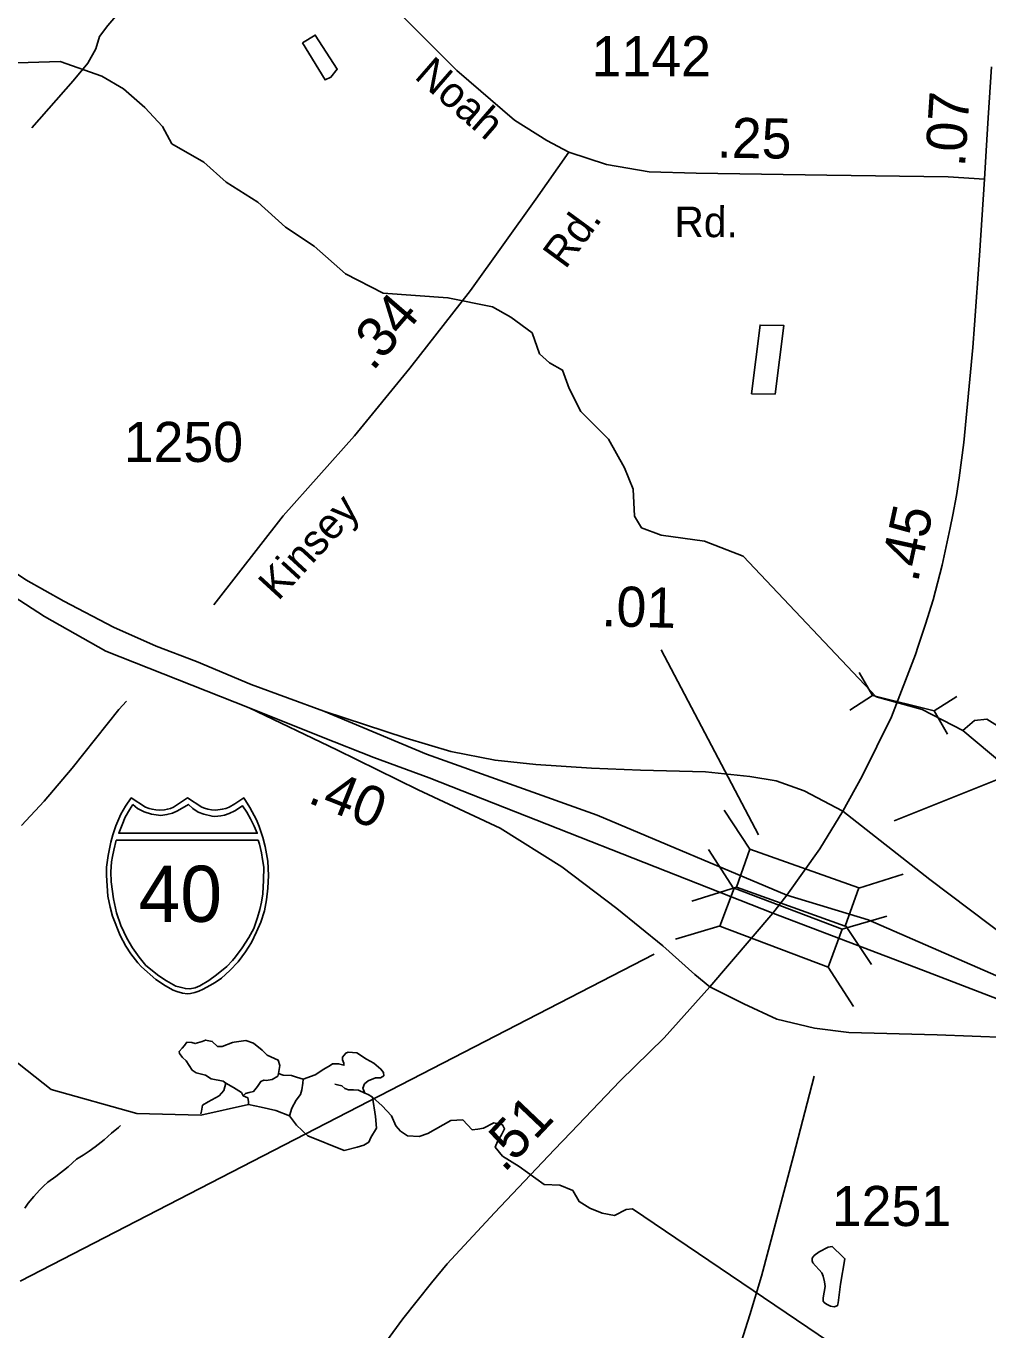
# Model space of a CAD drawing. Extents: x 2082433 to 2279600, y 546599 to 755198.
# Drawn here: x 2162022 to 2165020, y 573990 to 578053 of the extents above; entities that cross this region are included whole.
import ezdxf

# ---------------------------------------------------------------- set-up
doc = ezdxf.new("R2010")
doc.units = 0
for name, color, linetype in [('Exist Hydrographic Creek Single Shore', 7, 'Continuous'), ('Exist Hydrographic Lake Shore', 7, 'Continuous'), ('Exist Hydrographic Misc Water Feature', 7, 'Continuous'), ('Exist Road Non-System Type 51', 7, 'Continuous'), ('Exist Road Primary Interstate Divided Center Attributed', 7, 'Continuous'), ('Exist Road Primary Interstate Ramp 1 Lane Attributed', 7, 'Continuous'), ('Exist Road Primary Interstate Shield CELL', 7, 'Continuous'), ('Exist Road Primary Interstate Shield Number Label', 7, 'Continuous'), ('Exist Road Primary Interstate Structure Standard Bridge CELL', 7, 'Continuous'), ('Exist Road Primary Interstate Structure Standard Bridge Number Label', 7, 'Continuous'), ('Exist Road Primary NC Attributed', 7, 'Continuous'), ('Exist Road Primary NC Service Mileage Hundredths English Label', 7, 'Continuous'), ('Exist Road Primary NC Structure Pipe Attributed CELL', 7, 'Continuous'), ('Exist Road Secondary Mileage Hundredths English Label', 7, 'Continuous'), ('Exist Road Secondary Type 41 Attributed', 7, 'Continuous'), ('Exist Road Secondary Type 51 Attributed', 7, 'Continuous'), ('Exist Road Secondary Type 51 Label', 7, 'Continuous'), ('Exist Road Secondary Type 51 Number Label', 7, 'Continuous')]:
    doc.layers.add(name, color=color, linetype=linetype)

msp = doc.modelspace()

# ---------------------------------------------------------------- linework, layer by layer
at = {"layer": 'Exist Hydrographic Creek Single Shore'}
for points in [[(2164941.6, 575857.6), (2164814.5, 575923.6), (2164671.2, 575962.7), (2164256.6, 576400.9), (2164136.8, 576447.4), (2164001.6, 576466.9), (2163939.6, 576489.8), (2163918.5, 576525.6), (2163913.6, 576610.3), (2163887.5, 576676.3), (2163837, 576765.9), (2163750.7, 576852.3), (2163714.8, 576924), (2163693.6, 576981), (2163652.9, 577003.8), (2163621.9, 577031.5), (2163599.1, 577096.7), (2163532.3, 577145.5), (2163475.3, 577178.1), (2163336.8, 577206.6), (2163134.8, 577220.5), (2163017.5, 577280.8), (2162919.7, 577367.1), (2162830.1, 577426.6), (2162743.8, 577504.8), (2162646, 577566.7), (2162576, 577628.6), (2162476.6, 577686.4), (2162447.3, 577740.2), (2162391.9, 577798.9), (2162325.1, 577857.5), (2162258.3, 577896.6), (2162127.9, 577942.2), (2161927.5, 577936.5)], [(2164696.4, 573836.6), (2163911.7, 574367.2), (2163891.8, 574365.3), (2163855.7, 574346.6), (2163817.7, 574353.5), (2163778.5, 574369), (2163746.1, 574389.6), (2163725.5, 574423.8), (2163685.7, 574440.7), (2163636.5, 574442.5), (2163559.2, 574498.6), (2163506.3, 574531.6), (2163483.9, 574558.7), (2163490.7, 574576.7), (2163503.2, 574597.3), (2163513.2, 574616.6), (2163506.9, 574628.4), (2163479.5, 574635.3), (2163447.1, 574618.5), (2163429.7, 574615.3), (2163412.3, 574613.5), (2163383, 574644), (2163345.6, 574642.7), (2163274, 574601.6), (2163247.2, 574592.9), (2163211.1, 574594.2), (2163189.3, 574609.1), (2163173.8, 574625.3), (2163161.3, 574657.1), (2163132, 574688.2), (2163101.5, 574714.7), (2163110.9, 574654.9), (2163114, 574618.8), (2163096.5, 574589.5), (2163089.7, 574574.6), (2163074.1, 574565.8), (2163054.2, 574559), (2163013.1, 574549), (2162899.7, 574594.5), (2162864.3, 574627.5), (2162843.1, 574656.8), (2162800.7, 574673.6), (2162754.6, 574683.5), (2162714.8, 574691.9), (2162566.6, 574658.9), (2162367.4, 574664.4), (2162100.4, 574738.7), (2161526, 575192.9)], [(2162520.5, 574828.3), (2162509.9, 574838.3), (2162499.9, 574850.7), (2162499.3, 574857.6), (2162508, 574867.6), (2162516.1, 574876.3), (2162523, 574886.2), (2162538.6, 574885), (2162549.1, 574881.9), (2162570.9, 574888.1), (2162581.5, 574893.1), (2162602.1, 574888.7), (2162618.9, 574873.2), (2162632.6, 574872.5), (2162665.6, 574885), (2162670.6, 574886.2), (2162706.7, 574891.8), (2162730.4, 574883.8), (2162757.8, 574861.3), (2162773.3, 574845.8), (2162807.6, 574830.2), (2162812.6, 574813.4), (2162808.2, 574789.1)], [(2162886, 574771.3), (2162923.4, 574785), (2162949.6, 574801.9), (2162970.1, 574813.7), (2162977, 574819.3), (2162995.7, 574819.3), (2163012.5, 574814.3), (2163012.5, 574820.5), (2163008.1, 574831.1), (2163008.1, 574839.8), (2163018.1, 574851.7), (2163026.2, 574854.8), (2163052.3, 574853.5), (2163082.8, 574833), (2163105.3, 574821.2), (2163127.7, 574802.5), (2163135.8, 574791.9), (2163136.4, 574781.9), (2163126.4, 574775.1), (2163110.9, 574775.1), (2163088.4, 574766.4), (2163076.6, 574756.4), (2163071.6, 574742.7), (2163077.9, 574727.1), (2163087.8, 574723.4), (2163101.5, 574714.7)], [(2162520.5, 574828.3), (2162539.2, 574799.7), (2162552.3, 574791), (2162581.5, 574784.1), (2162598.3, 574772.3), (2162636.3, 574765.4), (2162645, 574758.6)], [(2162808.2, 574789.1), (2162806.3, 574781), (2162788.9, 574770.4), (2162770.2, 574767.3), (2162763.4, 574768.5), (2162753.4, 574763.6), (2162742.8, 574748), (2162731, 574733), (2162717.3, 574729.3), (2162705.4, 574726.2), (2162698, 574719.3)], [(2162808.2, 574789.1), (2162823.1, 574783.5), (2162848.7, 574782.2), (2162864.3, 574777.3), (2162886, 574771.3)], [(2162645, 574758.6), (2162638.2, 574735.5), (2162623.2, 574719.3), (2162589, 574700), (2162571.6, 574690.1), (2162568.4, 574671.4), (2162566.6, 574662.7)], [(2162645, 574758.6), (2162668.7, 574744.9), (2162693, 574729.3), (2162698, 574719.3)], [(2162843.1, 574656.8), (2162849.9, 574681), (2162863.6, 574706), (2162877.3, 574723.4), (2162881.1, 574738.3), (2162884.2, 574758.9), (2162886, 574771.3)], [(2163077.9, 574727.1), (2163057.9, 574737.1), (2163042.4, 574738.3), (2163026.8, 574738.3), (2163015, 574742.1), (2163006.2, 574750.8), (2162992.5, 574753.9), (2162983.8, 574755.8)], [(2162698, 574719.3), (2162713.5, 574712.5), (2162714.8, 574701.9), (2162714.8, 574691.9)]]:
    msp.add_lwpolyline(points, dxfattribs=at)
at = {"layer": 'Exist Hydrographic Lake Shore'}
for points in [[(2166120.5, 575369.3), (2166122.8, 575486.1), (2165907.8, 575557.8), (2165733.4, 575693.1), (2165608, 575753.3), (2165492.3, 575768), (2165433.7, 575738.7), (2165285.4, 575724), (2165210.5, 575746.8), (2165151.8, 575787.6), (2165091.5, 575846.2), (2165016.6, 575893.5), (2164977.5, 575888.6), (2164941.6, 575857.6)], [(2164941.6, 575857.6), (2165152.5, 575680.8), (2165234.9, 575645.8), (2165277.3, 575614.9), (2165357.1, 575585.5), (2165420.6, 575585.5), (2165472.8, 575601.8), (2165572.1, 575561.1), (2165598.2, 575517.1), (2165588.4, 575412.8), (2165585.2, 575298.8), (2165621.6, 575248.2), (2165674.8, 575194.5)]]:
    msp.add_lwpolyline(points, dxfattribs=at)
at = {"layer": 'Exist Hydrographic Misc Water Feature'}
for points in [[(2162883.6, 578000.9), (2162923.4, 578025), (2162991.7, 577919.3), (2162972, 577893.5), (2162954, 577885.3), (2162883.6, 578000.9)], [(2164356.7, 576905.6), (2164283.1, 576907), (2164309.4, 577121.2), (2164383.6, 577119.7), (2164356.7, 576905.6)], [(2162017.9, 574369.2), (2162028, 574385.2), (2162045.8, 574405.6), (2162063.4, 574425.6), (2162075.7, 574437.6), (2162089.7, 574449.7), (2162115.1, 574467.7), (2162153, 574498.1), (2162179.1, 574522.1), (2162199.4, 574534), (2162218.9, 574546.5), (2162236.9, 574560.4), (2162264.8, 574582.5), (2162288.6, 574602.5), (2162310.3, 574620.7), (2162316.5, 574627.1)], [(2164560.3, 574131.8), (2164552.8, 574073.8), (2164550.9, 574065.5), (2164546.8, 574063.7), (2164540.9, 574061.8), (2164529, 574063.6), (2164516.7, 574069.5), (2164508.9, 574075.5), (2164506.6, 574079.5), (2164506.4, 574089.2), (2164512.4, 574125.3), (2164510.1, 574139.4), (2164506.4, 574157.4), (2164502.1, 574167.4), (2164493.9, 574177.2), (2164482.2, 574189), (2164474.2, 574199.1), (2164472.2, 574205.1), (2164471.8, 574213.3), (2164477.9, 574221.3), (2164493.9, 574233.1), (2164522.2, 574247.5), (2164533.9, 574249.3), (2164567.7, 574217.9), (2164574.1, 574211.7), (2164560.3, 574131.8)]]:
    msp.add_lwpolyline(points, dxfattribs=at)
at = {"layer": 'Exist Road Non-System Type 51'}
msp.add_lwpolyline([(2162811, 578474), (2162786.4, 578453.8), (2162759, 578439.4), (2162656.5, 578410.5), (2162585.7, 578384.5), (2162536.6, 578358.5), (2162506.3, 578329.7), (2162445.7, 578257.5), (2162333.1, 578120.3), (2162276.8, 578055.4), (2162250.8, 578020.7), (2162239.2, 577981.7), (2162214.7, 577937), (2162168.5, 577882.1), (2162040, 577736.3)], dxfattribs=at)
at = {"layer": 'Exist Road Primary Interstate Divided Center Attributed'}
for points in [[(2159156.4, 579500.8), (2159356.9, 579333.3), (2159672.6, 579026.3), (2159748, 578943.8), (2159882.5, 578796.5), (2159950.4, 578715.6), (2160140.3, 578470.2), (2160381.3, 578117.7), (2160639.2, 577736), (2160810.4, 577483.1), (2160962.4, 577264.5), (2161209.2, 576931.9), (2161369.6, 576758.9), (2161457.9, 576680.3), (2161636.2, 576513.5), (2161844.7, 576364.7), (2162079.3, 576212.8), (2162270.1, 576104.7), (2162717.4, 575928.4)], [(2162950.3, 575917.6), (2162723.1, 576001), (2162553.5, 576072.9), (2162426.9, 576120.3), (2162294.7, 576179.3), (2162139.4, 576261.2), (2162021.5, 576327.4), (2161849, 576443.1), (2161670.7, 576576.8), (2161545.6, 576683.2), (2161399, 576825.5), (2161269.6, 576972.2), (2161093.8, 577197.3), (2160936.8, 577432.7), (2160798, 577653.1), (2160703.3, 577770.2), (2160481, 578099)], [(2162717.4, 575928.4), (2162943.1, 575837.8), (2163105.6, 575773.1), (2163278, 575710.1), (2164349.3, 575288.9)], [(2164393.1, 575345), (2163802.1, 575593.8), (2163269.5, 575783.9), (2162950.3, 575917.6)], [(2166053.7, 574704.3), (2165663.5, 574847.9), (2165466.5, 574923.9), (2165166.2, 575041), (2164646.1, 575267.2), (2164393.1, 575345)], [(2164349.3, 575288.9), (2164819.2, 575109.3), (2165331.8, 574912), (2165831.3, 574701.6)]]:
    msp.add_lwpolyline(points, dxfattribs=at)
at = {"layer": 'Exist Road Primary Interstate Ramp 1 Lane Attributed'}
for points in [[(2162717.4, 575928.4), (2162990.5, 575797.6), (2163243.6, 575673.2), (2163499.5, 575553.9), (2163692.1, 575432.4), (2163863.2, 575303), (2164006.2, 575186.9), (2164105.7, 575097.1), (2164153.2, 575059.3)], [(2162950.3, 575917.6), (2163206.2, 575834.2), (2163345.7, 575792.5), (2163483.7, 575765.2), (2163610.2, 575752.3), (2163784.2, 575740.8), (2163936.6, 575734.3), (2164139.3, 575728.5), (2164277.3, 575714.2), (2164359.2, 575701.2), (2164447, 575670.1), (2164567.5, 575606)], [(2164567.5, 575606), (2164838.5, 575393), (2165088.1, 575205.8), (2165224.7, 575114.1), (2165552.4, 574942.5), (2165714.3, 574862.5), (2165946.4, 574763.9), (2166053.7, 574704.3)], [(2164153.2, 575059.3), (2164258.8, 575006.1), (2164362, 574958.4), (2164479.2, 574930.6), (2164586.4, 574916.7), (2164861.4, 574908.8), (2165079.8, 574900.9), (2165250.5, 574879), (2165441.2, 574830.3), (2165831.3, 574701.6)]]:
    msp.add_lwpolyline(points, dxfattribs=at)
at = {"layer": 'Exist Road Primary Interstate Shield CELL'}
for points in [[(2162525.3, 575037.6), (2162534.8, 575038.5), (2162547.5, 575041), (2162559.9, 575045.1), (2162574, 575051.3), (2162594.9, 575062.9), (2162611.6, 575072.7), (2162631, 575085.7), (2162657.1, 575109.4), (2162683.1, 575136.8), (2162706.1, 575167.8), (2162724.4, 575196.9), (2162740.4, 575230), (2162753.9, 575260.9), (2162764.6, 575296.2), (2162771.6, 575330.5), (2162775.2, 575366.2), (2162777.6, 575405.7), (2162774.9, 575450.3), (2162767.1, 575495.9), (2162759.9, 575524.2), (2162748.8, 575558.1), (2162739.8, 575579.8), (2162719, 575618.3), (2162700.2, 575647.9), (2162673, 575628.7), (2162655.3, 575619.3), (2162644.4, 575614.4), (2162633.3, 575612.2), (2162612.8, 575609.7), (2162599.9, 575610.3), (2162587.9, 575613), (2162577.8, 575615.2), (2162569.6, 575619.3), (2162525.3, 575647.9), (2162481.1, 575619.3), (2162471.8, 575615), (2162462.3, 575613), (2162453.1, 575610.5), (2162438, 575609.7), (2162426.4, 575610.1), (2162414.5, 575612.2), (2162405.2, 575614.2), (2162394.6, 575619.3), (2162349.5, 575647.9), (2162331.8, 575622.1), (2162317.3, 575596.7), (2162302, 575560.8), (2162292.4, 575533), (2162285.6, 575510.1), (2162277.3, 575468.1), (2162273, 575431.6), (2162272.2, 575405.7), (2162277, 575341.2), (2162284, 575306.9), (2162291.2, 575279.1), (2162315.1, 575219.1), (2162333, 575185.4), (2162348.4, 575161.3), (2162370, 575134.1), (2162381.7, 575121.1), (2162426.5, 575082), (2162456.4, 575061.5), (2162480.3, 575048.6), (2162491.6, 575044.4), (2162509.2, 575039.4)], [(2162354.9, 575627.1), (2162343.9, 575610.2), (2162331.2, 575587.4), (2162321.1, 575563.7), (2162310.7, 575537.5), (2162742.3, 575537.4), (2162732.3, 575559.8), (2162721.5, 575582.3), (2162710.2, 575602.9), (2162696.5, 575622.8), (2162672.3, 575607.5), (2162654.7, 575599.2), (2162640.5, 575594.3), (2162628.5, 575591.6), (2162609.9, 575590.1), (2162601.6, 575590.6), (2162575.7, 575596.5), (2162558.1, 575603.7), (2162541.4, 575614.8), (2162527.9, 575627.6), (2162493.7, 575606.9), (2162478.6, 575600.2), (2162461.1, 575595.7), (2162442, 575593.3), (2162412.6, 575596.5), (2162389.5, 575604.5), (2162369.6, 575614.8)], [(2162744.8, 575516.1), (2162749.5, 575503.9), (2162755.8, 575476.8), (2162759.2, 575456), (2162762.6, 575432), (2162761.4, 575390.9), (2162759.4, 575348.3), (2162755.5, 575323.1), (2162750.3, 575300.1), (2162743.1, 575274.7), (2162731.6, 575240.8), (2162715.7, 575212.2), (2162695.8, 575180.4), (2162674.3, 575152.5), (2162665, 575140.9), (2162647.3, 575122.3), (2162615.1, 575096.4), (2162591.5, 575078.8), (2162563.4, 575062.2), (2162549, 575055.8), (2162532.4, 575052.3), (2162518.7, 575053.3), (2162502, 575057.7), (2162488.6, 575061.4), (2162459.2, 575077.3), (2162435.3, 575093.2), (2162395.5, 575125.8), (2162374.1, 575151), (2162354, 575180.3), (2162336.2, 575210.5), (2162317.1, 575250.1), (2162303.6, 575290), (2162293.9, 575333.1), (2162287.3, 575385.7), (2162286.5, 575417.8), (2162288.5, 575448.6), (2162291.4, 575464.8), (2162295.3, 575484.9), (2162303.2, 575515.9)]]:
    msp.add_lwpolyline(points, close=True, dxfattribs=at)
at = {"layer": 'Exist Road Primary Interstate Structure Standard Bridge CELL'}
for p, q in [((2164197.2, 575609.7), (2164277.7, 575488.3)), ((2164227.6, 575364.2), (2164149.1, 575487.3)), ((2164617.1, 575366.5), (2164755.8, 575409.7)), ((2164096.8, 575326), (2164235.6, 575369.2)), ((2164704.9, 575279.5), (2164565.7, 575238.8)), ((2164184.7, 575248.5), (2164045.5, 575207.8)), ((2164575.9, 575250.1), (2164656.4, 575128.7)), ((2164600.3, 574997.4), (2164521.7, 575120.4))]:
    msp.add_line(p, q, dxfattribs=at)
for points in [[(2164277.7, 575488.3), (2164617.3, 575367.1), (2164575.1, 575248), (2164235.6, 575369.2)], [(2164521.7, 575120.4), (2164184.5, 575247.9), (2164228.4, 575366.4), (2164565.7, 575238.8)]]:
    msp.add_lwpolyline(points, close=True, dxfattribs=at)
at = {"layer": 'Exist Road Primary Interstate Structure Standard Bridge Number Label'}
for p, q in [((2164727.9, 575576.3), (2167431.5, 576657.7)), ((2163979.2, 575160.4), (2162003.5, 574141.3))]:
    msp.add_line(p, q, dxfattribs=at)
at = {"layer": 'Exist Road Primary NC Attributed'}
for points in [[(2165008.9, 577576.1), (2165014, 577663.9), (2165020.7, 577766.8), (2165030.4, 577925.8)], [(2164567.5, 575606), (2164628.2, 575715.9), (2164718.9, 575900.5), (2164794.1, 576095.1), (2164802.5, 576120.3), (2164825.3, 576189.1), (2164848.5, 576265.5), (2164877, 576373.4), (2164902.1, 576489.1), (2164910.1, 576529.5), (2164921.7, 576590.3), (2164930.1, 576644.9), (2164944.9, 576754.8), (2164954.2, 576853.7), (2164972.5, 577051), (2164977.9, 577121.8), (2164993.1, 577338.1), (2165008.9, 577576.1)], [(2164393.1, 575345), (2164495.7, 575489.2), (2164567.5, 575606)], [(2164349.3, 575288.9), (2164393.1, 575345)], [(2164153.2, 575059.3), (2164349.3, 575288.9)], [(2162737.1, 573133.5), (2162802, 573304.8), (2162818.5, 573350.3), (2162850.2, 573427.6), (2162866.1, 573458.6), (2162886.2, 573508.6), (2162950, 573636.6), (2162987.5, 573706.8), (2163032.9, 573784.3), (2163110.6, 573905.4), (2163144.9, 573954.6), (2163195.8, 574024.3), (2163285, 574136.6), (2163334.6, 574195.2), (2163481.4, 574354.3), (2163669.2, 574552.1), (2163719.5, 574604.6), (2163873, 574765.6), (2164010.4, 574899.8), (2164153.2, 575059.3)]]:
    msp.add_lwpolyline(points, dxfattribs=at)
at = {"layer": 'Exist Road Primary NC Service Mileage Hundredths English Label'}
msp.add_line((2164304.1, 575532.1), (2164001.7, 576108.9), dxfattribs=at)
at = {"layer": 'Exist Road Primary NC Structure Pipe Attributed CELL'}
for p, q in [((2164618.6, 576038.9), (2164659.7, 575966.4)), ((2164589.5, 575921.5), (2164659.7, 575966.4)), ((2164659.7, 575966.4), (2164852.2, 575918.7)), ((2164922.4, 575963.7), (2164852.2, 575918.7)), ((2164893.3, 575846.3), (2164852.2, 575918.7))]:
    msp.add_line(p, q, dxfattribs=at)
at = {"layer": 'Exist Road Secondary Type 41 Attributed'}
msp.add_lwpolyline([(2163713.2, 577660.4), (2163610.5, 577513.7), (2163406.9, 577229.4), (2163217.9, 576986.7), (2163045.2, 576776.5), (2162823.6, 576527.2), (2162607.4, 576249.2)], dxfattribs=at)
at = {"layer": 'Exist Road Secondary Type 51 Attributed'}
for points in [[(2163077.8, 578202.9), (2163364.5, 577914.5), (2163543.7, 577759.8), (2163644.8, 577696.2), (2163713.2, 577660.4)], [(2163713.2, 577660.4), (2163830.5, 577621.3), (2163964.1, 577598.5), (2164110, 577594.9), (2164518, 577588.9), (2164896.2, 577583.6), (2165008.9, 577576.1)], [(2162008.1, 575561.3), (2162078.2, 575637.9), (2162165.4, 575739.9), (2162311.3, 575923.1), (2162334.7, 575949)], [(2162737.1, 573133.5), (2162789.6, 573120), (2162822.6, 573112.4), (2162855.2, 573109.3), (2162927.6, 573124.6), (2162978.4, 573151.1), (2163114.8, 573248.3), (2163276, 573338.8), (2163462.7, 573427.2), (2163745.4, 573545.4), (2163979.6, 573661.3), (2164082.5, 573723), (2164125.5, 573759.5), (2164161.6, 573797.9), (2164218.6, 573882.1), (2164243.9, 573931.7), (2164277.6, 574036.5), (2164314.1, 574157.1), (2164414.2, 574532.3), (2164478.2, 574780.1)]]:
    msp.add_lwpolyline(points, dxfattribs=at)

# ---------------------------------------------------------------- texts
at = {"layer": 'Exist Road Primary Interstate Shield Number Label'}
msp.add_text('40', height=175, dxfattribs=at).set_placement((2162372.5, 575261.4))
at = {"layer": 'Exist Road Primary NC Service Mileage Hundredths English Label'}
for s, rotation, p in [('.07', 86.2875, (2164948, 577611.9)), ('.45', 77.8051, (2164800.7, 576316)), ('.01', 358.5339, (2163814.3, 576183.3)), ('.51', 46.4945, (2163512, 574477.3))]:
    msp.add_text(s, height=125, rotation=rotation, dxfattribs=at).set_placement(p)
at = {"layer": 'Exist Road Secondary Mileage Hundredths English Label'}
for s, rotation, p in [('.25', 359.1611, (2164174.2, 577643.1)), ('.34', 49.2202, (2163102.2, 576974.7)), ('.40', 338.3483, (2162895.9, 575634.5))]:
    msp.add_text(s, height=125, rotation=rotation, dxfattribs=at).set_placement(p)
at = {"layer": 'Exist Road Secondary Type 51 Label'}
for s, rotation, p in [('Noah', 319.0334, (2163228.8, 577892.4)), ('Rd.', 53.7401, (2163702.7, 577292.7)), ('Rd.', 359.788, (2164042.4, 577395.8)), ('Kinsey', 47.4804, (2162807.9, 576259.3))]:
    msp.add_text(s, height=95, rotation=rotation, dxfattribs=at).set_placement(p)
at = {"layer": 'Exist Road Secondary Type 51 Number Label'}
for s, p in [('1142', (2163784.5, 577896.8)), ('1250', (2162326.4, 576694.6)), ('1251', (2164533.2, 574313.4))]:
    msp.add_text(s, height=125, dxfattribs=at).set_placement(p)

doc.saveas('drawing.dxf')
